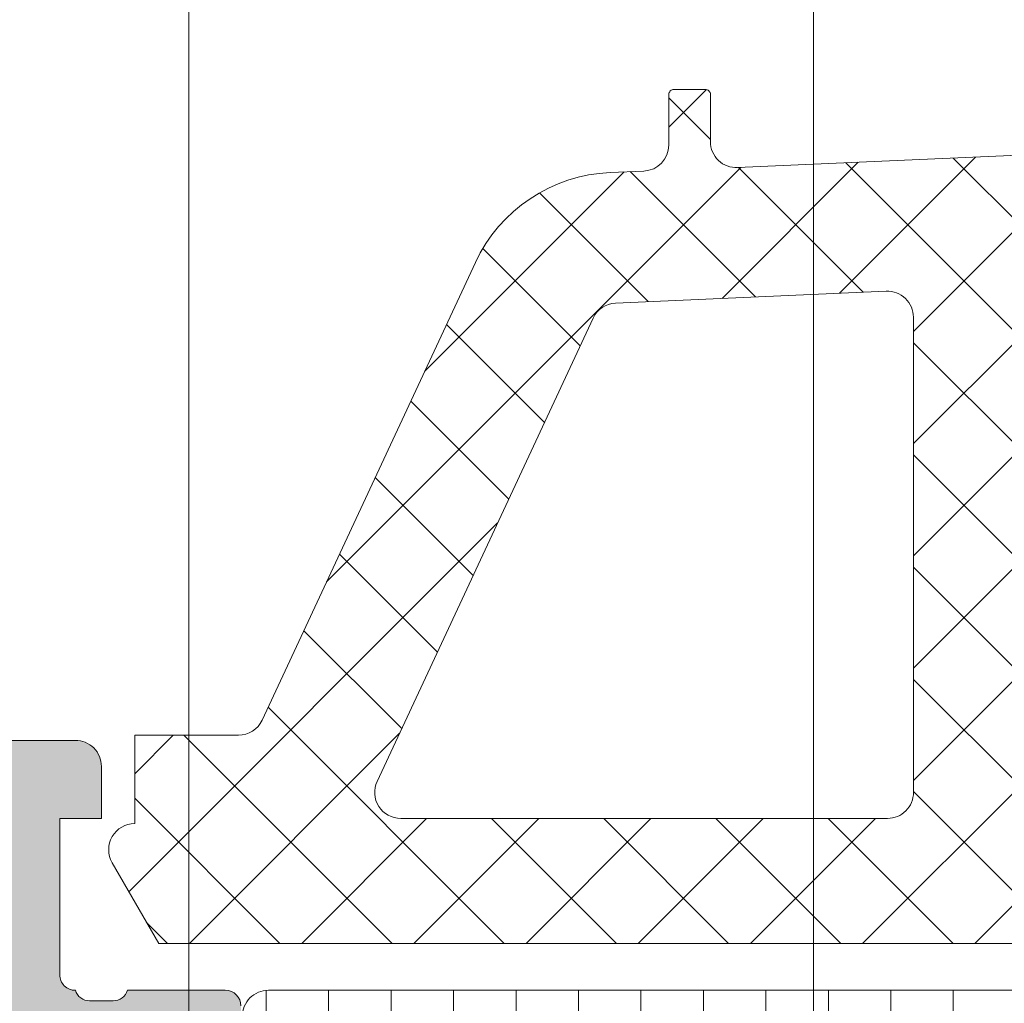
# Model space of a CAD drawing. Header units: millimetres. Extents: x 213386 to 506888, y 183055 to 450952.
# Tile 363 of 656: x 399548 to 399567, y 292006 to 292025. Entities that reach past the tile are written whole.
import ezdxf

# ---------------------------------------------------------------- set-up
doc = ezdxf.new("R2010")
doc.units = ezdxf.units.MM
doc.layers.add('FASÁDA DETAILNÍ', color=255, linetype='Continuous', lineweight=0)

msp = doc.modelspace()

# ---------------------------------------------------------------- hatches: boundary and pattern name
at = {"layer": 'FASÁDA DETAILNÍ'}
h = msp.add_hatch(dxfattribs=at)
h.set_pattern_fill('ANSI37', color=256, scale=0.48, angle=180, style=0)
h.set_pattern_definition([(225, (399579.4563192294, 292011.0230222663), (1.077630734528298, -1.077630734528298), []), (315, (399579.4563192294, 292011.0230222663), (1.077630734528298, 1.077630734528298), [])])
edge = h.paths.add_edge_path(flags=16)
edge.add_line((399582.8575962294, 292010.3587282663), (399582.7578522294, 292008.9658742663))
edge.add_arc((399583.356319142, 292008.9230167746), 0.5999995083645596, 175.9039194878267, 270.000008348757)
edge.add_arc((399583.3563193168, 292008.9230167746), 0.5999995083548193, 269.999991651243, 364.0960805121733)
edge.add_line((399583.9547862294, 292008.9658742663), (399583.8550422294, 292010.3587282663))
edge.add_arc((399583.3563192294, 292010.3230137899), 0.5000001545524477, 4.09606439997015, 175.9039356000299)
edge = h.paths.add_edge_path(flags=16)
edge.add_arc((399584.9563158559, 292013.5230218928), 0.4999996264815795, 179.9999571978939, 270.0000428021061)
edge.add_line((399584.9563162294, 292013.0230222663), (399588.5500012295, 292013.0230222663))
edge.add_arc((399588.5500012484, 292013.5230225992), 0.5000003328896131, 269.9999978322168, 383.2180266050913)
edge.add_line((399589.0095072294, 292013.7201382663), (399586.2936292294, 292020.0512402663))
edge.add_arc((399585.8341238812, 292019.8541243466), 0.4999998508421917, 23.21808179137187, 92.50011063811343)
edge.add_line((399585.8123132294, 292020.3536482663), (399584.9345062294, 292020.3153222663))
edge.add_arc((399584.9563157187, 292019.8157986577), 0.4999994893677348, 92.49997911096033, 180.0000448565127)
edge.add_line((399584.4563162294, 292019.8157982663), (399584.4563162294, 292013.5230222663))
edge = h.paths.add_edge_path(flags=16)
edge.add_line((399559.4023972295, 292018.9311842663), (399555.2537272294, 292010.0343312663))
edge.add_arc((399555.7068809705, 292009.8230221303), 0.4999998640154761, 154.9999920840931, 270.0000296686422)
edge.add_line((399555.7068812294, 292009.3230222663), (399565.0563162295, 292009.3230222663))
edge.add_arc((399565.056316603, 292009.8230218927), 0.4999996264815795, 269.9999571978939, 360.0000428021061)
edge.add_line((399565.5563162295, 292009.8230222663), (399565.5563162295, 292018.9469452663))
edge.add_arc((399565.0563161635, 292018.9469451), 0.5000000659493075, 1.905649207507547e-05, 92.50002724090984)
edge.add_line((399565.0345062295, 292019.4464692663), (399559.8337422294, 292019.2193992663))
edge.add_arc((399559.8555519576, 292018.7198738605), 0.5000012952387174, 92.499997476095, 154.9999080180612)
edge = h.paths.add_edge_path(flags=16)
edge.add_arc((399568.2563158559, 292009.8230218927), 0.4999996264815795, 179.9999571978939, 270.0000428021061)
edge.add_line((399568.2563162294, 292009.3230222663), (399575.4563162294, 292009.3230222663))
edge.add_arc((399575.4563166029, 292009.8230218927), 0.4999996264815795, 269.9999571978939, 360.0000428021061)
edge.add_line((399575.9563162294, 292009.8230222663), (399575.9563162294, 292011.0230222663))
edge.add_arc((399577.9563147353, 292011.0230237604), 1.99999850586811, 89.99995719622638, 180.0000428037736, ccw=False)
edge.add_line((399577.9563162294, 292013.0230222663), (399581.7563162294, 292013.0230222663))
edge.add_arc((399581.7563166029, 292013.5230218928), 0.4999996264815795, 269.9999571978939, 360.0000428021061)
edge.add_line((399582.2563162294, 292013.5230222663), (399582.2563162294, 292019.6760832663))
edge.add_arc((399581.7563161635, 292019.6760831), 0.5000000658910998, 1.905649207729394e-05, 92.50002724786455)
edge.add_line((399581.7345062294, 292020.1756072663), (399576.2345062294, 292019.9354722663))
edge.add_arc((399576.2563157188, 292019.4359486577), 0.4999994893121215, 92.49997911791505, 180.0000448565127)
edge.add_line((399575.7563162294, 292019.4359482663), (399575.7563162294, 292014.1230222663))
edge.add_arc((399574.6563162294, 292014.1230222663), 1.099999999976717, -180, 0, ccw=False)
edge.add_line((399573.5563162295, 292014.1230222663), (399573.5563162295, 292019.2962332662))
edge.add_arc((399573.0563161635, 292019.2962331), 0.5000000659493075, 1.904982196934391e-05, 92.5000272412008)
edge.add_line((399573.0345062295, 292019.7957572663), (399568.2345062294, 292019.5861842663))
edge.add_arc((399568.2563157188, 292019.0866606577), 0.4999994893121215, 92.49997911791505, 180.0000448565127)
edge.add_line((399567.7563162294, 292019.0866602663), (399567.7563162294, 292009.8230222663))
edge = h.paths.add_edge_path()
edge.add_line((399553.0432632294, 292011.2094792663), (399557.1411122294, 292019.9973452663))
edge.add_ellipse((399559.8600375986, 292018.7294877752), major_axis=(-3.000002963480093, 0), ratio=1, start_angle=272.5000588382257, end_angle=334.9999693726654, ccw=False)
edge.add_line((399559.7291762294, 292021.7266352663), (399560.3781262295, 292021.7549692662))
edge.add_ellipse((399560.3563167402, 292022.2544928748), major_axis=(-0.4999994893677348, 0), ratio=1, start_angle=92.49997911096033, end_angle=180.0000448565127)
edge.add_line((399560.8563162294, 292022.2544932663), (399560.8563162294, 292023.2230222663))
edge.add_ellipse((399560.9563161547, 292023.223022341), major_axis=(-0.09999992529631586, 0), ratio=1, start_angle=-90.00004278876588, end_angle=4.278876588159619e-05, ccw=False)
edge.add_line((399560.9563162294, 292023.3230222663), (399561.5563162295, 292023.3230222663))
edge.add_ellipse((399561.5563163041, 292023.223022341), major_axis=(-0.09999992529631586, 0), ratio=1, start_angle=179.9999572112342, end_angle=270.0000427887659, ccw=False)
edge.add_line((399561.6563162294, 292023.2230222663), (399561.6563162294, 292022.3199842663))
edge.add_ellipse((399562.1563162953, 292022.3199844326), major_axis=(-0.5000000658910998, 0), ratio=1, start_angle=1.905649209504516e-05, end_angle=92.50002724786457)
edge.add_line((399562.1781262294, 292021.8204602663), (399571.0784202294, 292022.2142982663))
edge.add_ellipse((399571.0563161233, 292022.7138095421), major_axis=(-0.5000001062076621, 0), ratio=1, start_angle=92.53376922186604, end_angle=180.0000829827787)
edge.add_line((399571.5563162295, 292022.7138102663), (399571.5563162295, 292023.3230222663))
edge.add_ellipse((399571.6563161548, 292023.3230223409), major_axis=(-0.09999992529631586, 0), ratio=1, start_angle=-90.00004278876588, end_angle=4.278876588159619e-05, ccw=False)
edge.add_line((399571.6563162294, 292023.4230222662), (399572.2563162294, 292023.4230222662))
edge.add_ellipse((399572.2563163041, 292023.3230223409), major_axis=(-0.09999992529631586, 0), ratio=1, start_angle=179.9999572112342, end_angle=270.0000427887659, ccw=False)
edge.add_line((399572.3563162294, 292023.3230222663), (399572.3563162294, 292022.7934602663))
edge.add_ellipse((399572.8563167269, 292022.7934599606), major_axis=(-0.5000004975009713, 0), ratio=1, start_angle=-3.503803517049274e-05, end_angle=92.53369799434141)
edge.add_line((399572.8784202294, 292022.2939482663), (399584.4186452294, 292022.8046042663))
edge.add_ellipse((399584.396835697, 292023.304128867), major_axis=(-0.5000004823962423, 0), ratio=1, start_angle=92.49997908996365, end_angle=183.2170573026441)
edge.add_line((399584.8960482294, 292023.3321882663), (399584.6074852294, 292028.4659312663))
edge.add_ellipse((399584.1970672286, 292028.3503758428), major_axis=(-0.4263754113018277, 0), ratio=1, start_angle=195.7248544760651, end_angle=339.2410276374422)
edge.add_line((399583.7983722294, 292028.5014992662), (399583.7996122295, 292028.2688962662))
edge.add_line((399583.7996122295, 292028.2688962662), (399584.0977502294, 292026.3863172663))
edge.add_line((399584.0977502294, 292026.3863172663), (399583.6973242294, 292023.5370322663))
edge.add_ellipse((399583.4002436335, 292023.5787828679), major_axis=(-0.299999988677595, 0), ratio=1, start_angle=55.402253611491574, end_angle=172.0002559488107, ccw=False)
edge.add_ellipse((399584.9333570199, 292025.8013539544), major_axis=(-3.000047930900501, 0), ratio=1, start_angle=-18.008424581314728, end_angle=55.402358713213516, ccw=False)
edge.add_line((399582.0802782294, 292026.7288392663), (399582.7138542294, 292028.9837302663))
edge.add_ellipse((399583.4890667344, 292028.8228007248), major_axis=(-0.791740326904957, 0), ratio=1, start_angle=276.79834625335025, end_angle=348.2723102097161, ccw=False)
edge.add_line((399583.3953442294, 292029.6089742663), (399584.4535542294, 292029.6101952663))
edge.add_ellipse((399584.3244299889, 292028.4311090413), major_axis=(-1.186135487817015, 0), ratio=1, start_angle=198.6555764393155, end_angle=263.75032184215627, ccw=False)
edge.add_line((399585.4482442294, 292028.8105282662), (399586.5425772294, 292025.5691882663))
edge.add_line((399586.5425772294, 292025.5691882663), (399589.4323552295, 292017.5193932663))
edge.add_line((399589.4323552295, 292017.5193932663), (399593.7651642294, 292007.6215162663))
edge.add_ellipse((399593.3061552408, 292007.4232461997), major_axis=(-0.5000002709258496, 0), ratio=1, start_angle=90.06657637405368, end_angle=203.3620494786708, ccw=False)
edge.add_line((399593.3067362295, 292006.9232462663), (399592.7600352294, 292006.9226112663))
edge.add_ellipse((399592.7594549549, 292007.4226113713), major_axis=(-0.5000004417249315, 0), ratio=1, start_angle=23.9208245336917, end_angle=90.06649451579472, ccw=False)
edge.add_line((399592.3024012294, 292007.2198742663), (399590.9006452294, 292010.4238772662))
edge.add_ellipse((399589.9845041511, 292010.0230229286), major_axis=(-0.9999993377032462, 0), ratio=1, start_angle=203.6316147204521, end_angle=270.000052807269)
edge.add_line((399589.9845032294, 292011.0230222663), (399584.7565612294, 292011.0230222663))
edge.add_line((399584.7565612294, 292011.0230222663), (399584.7565522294, 292009.2235432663))
edge.add_line((399584.7565522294, 292009.2235432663), (399585.2713532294, 292009.0856012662))
edge.add_ellipse((399585.1565879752, 292008.8084472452), major_axis=(-0.2999756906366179, 0), ratio=1, start_angle=157.4964333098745, end_angle=247.5062997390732, ccw=False)
edge.add_line((399585.4337222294, 292008.6936342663), (399584.5845552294, 292007.4235072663))
edge.add_ellipse((399583.7186910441, 292007.923228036), major_axis=(-0.9997207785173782, 0), ratio=1, start_angle=89.99238815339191, end_angle=150.0092393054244, ccw=False)
edge.add_line((399583.7185582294, 292006.9235072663), (399582.9941972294, 292006.9235382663))
edge.add_ellipse((399582.9944052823, 292007.9232760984), major_axis=(-0.9997378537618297, 0), ratio=1, start_angle=29.991324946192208, end_angle=89.98807632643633, ccw=False)
edge.add_line((399582.1285312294, 292007.4235382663), (399581.2793642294, 292008.6936342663))
edge.add_ellipse((399581.5565117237, 292008.8084461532), major_axis=(-0.2999875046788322, 0), ratio=1, start_angle=-67.50139619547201, end_angle=22.50240615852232, ccw=False)
edge.add_line((399581.4417182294, 292009.0856012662), (399581.9565342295, 292009.2235732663))
edge.add_line((399581.9565342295, 292009.2235732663), (399581.9565422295, 292011.0230222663))
edge.add_line((399581.9565422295, 292011.0230222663), (399578.7563152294, 292011.0230222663))
edge.add_ellipse((399578.7563150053, 292010.7230224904), major_axis=(-0.29999977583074, 0), ratio=1, start_angle=-90.00004279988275, end_angle=4.281099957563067e-05)
edge.add_line((399578.4563152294, 292010.7230222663), (399578.4563152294, 292007.4230262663))
edge.add_ellipse((399577.9563156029, 292007.4230258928), major_axis=(-0.4999996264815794, 0), ratio=1, start_angle=89.99995719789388, end_angle=180.0000428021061, ccw=False)
edge.add_line((399577.9563152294, 292006.9230262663), (399551.0586932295, 292006.9230262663))
edge.add_line((399551.0586932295, 292006.9230262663), (399550.1635752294, 292008.4734182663))
edge.add_ellipse((399550.5965877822, 292008.7234183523), major_axis=(-0.4999999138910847, 0), ratio=1, start_angle=-89.99993665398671, end_angle=30.00001708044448, ccw=False)
edge.add_line((399550.5965872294, 292009.2234182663), (399550.5965872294, 292010.9207892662))
edge.add_line((399550.5965872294, 292010.9207892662), (399552.5901092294, 292010.9207892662))
edge.add_ellipse((399552.590109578, 292011.4207895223), major_axis=(-0.5000002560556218, 0), ratio=1, start_angle=89.99996005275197, end_angle=154.9998714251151)
h = msp.add_hatch(dxfattribs=at)
h.set_pattern_fill('ANSI37', color=256, scale=0.48, angle=180, style=0)
h.set_pattern_definition([(225, (399579.4563192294, 292011.0230220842), (1.077630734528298, -1.077630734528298), []), (315, (399579.4563192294, 292011.0230220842), (1.077630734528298, 1.077630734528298), [])])
edge = h.paths.add_edge_path(flags=16)
edge.add_line((399582.8575962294, 292010.3587280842), (399582.7578522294, 292008.9658740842))
edge.add_arc((399583.356319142, 292008.9230165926), 0.5999995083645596, 175.9039194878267, 270.000008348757)
edge.add_arc((399583.3563193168, 292008.9230165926), 0.5999995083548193, 269.999991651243, 364.0960805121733)
edge.add_line((399583.9547862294, 292008.9658740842), (399583.8550422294, 292010.3587280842))
edge.add_arc((399583.3563192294, 292010.3230136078), 0.5000001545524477, 4.09606439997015, 175.9039356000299)
edge = h.paths.add_edge_path(flags=16)
edge.add_arc((399584.9563158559, 292013.5230217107), 0.4999996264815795, 179.9999571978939, 270.0000428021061)
edge.add_line((399584.9563162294, 292013.0230220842), (399588.5500012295, 292013.0230220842))
edge.add_arc((399588.5500012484, 292013.5230224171), 0.5000003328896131, 269.9999978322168, 383.2180266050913)
edge.add_line((399589.0095072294, 292013.7201380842), (399586.2936292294, 292020.0512400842))
edge.add_arc((399585.8341238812, 292019.8541241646), 0.4999998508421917, 23.21808179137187, 92.50011063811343)
edge.add_line((399585.8123132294, 292020.3536480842), (399584.9345062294, 292020.3153220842))
edge.add_arc((399584.9563157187, 292019.8157984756), 0.4999994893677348, 92.49997911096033, 180.0000448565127)
edge.add_line((399584.4563162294, 292019.8157980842), (399584.4563162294, 292013.5230220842))
edge = h.paths.add_edge_path(flags=16)
edge.add_line((399559.4023972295, 292018.9311840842), (399555.2537272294, 292010.0343310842))
edge.add_arc((399555.7068809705, 292009.8230219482), 0.4999998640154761, 154.9999920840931, 270.0000296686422)
edge.add_line((399555.7068812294, 292009.3230220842), (399565.0563162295, 292009.3230220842))
edge.add_arc((399565.056316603, 292009.8230217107), 0.4999996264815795, 269.9999571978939, 360.0000428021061)
edge.add_line((399565.5563162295, 292009.8230220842), (399565.5563162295, 292018.9469450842))
edge.add_arc((399565.0563161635, 292018.9469449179), 0.5000000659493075, 1.905649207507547e-05, 92.50002724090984)
edge.add_line((399565.0345062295, 292019.4464690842), (399559.8337422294, 292019.2193990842))
edge.add_arc((399559.8555519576, 292018.7198736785), 0.5000012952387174, 92.499997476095, 154.9999080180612)
edge = h.paths.add_edge_path(flags=16)
edge.add_arc((399568.2563158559, 292009.8230217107), 0.4999996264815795, 179.9999571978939, 270.0000428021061)
edge.add_line((399568.2563162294, 292009.3230220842), (399575.4563162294, 292009.3230220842))
edge.add_arc((399575.4563166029, 292009.8230217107), 0.4999996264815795, 269.9999571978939, 360.0000428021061)
edge.add_line((399575.9563162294, 292009.8230220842), (399575.9563162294, 292011.0230220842))
edge.add_arc((399577.9563147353, 292011.0230235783), 1.99999850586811, 89.99995719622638, 180.0000428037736, ccw=False)
edge.add_line((399577.9563162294, 292013.0230220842), (399581.7563162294, 292013.0230220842))
edge.add_arc((399581.7563166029, 292013.5230217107), 0.4999996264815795, 269.9999571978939, 360.0000428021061)
edge.add_line((399582.2563162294, 292013.5230220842), (399582.2563162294, 292019.6760830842))
edge.add_arc((399581.7563161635, 292019.6760829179), 0.5000000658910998, 1.905649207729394e-05, 92.50002724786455)
edge.add_line((399581.7345062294, 292020.1756070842), (399576.2345062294, 292019.9354720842))
edge.add_arc((399576.2563157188, 292019.4359484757), 0.4999994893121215, 92.49997911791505, 180.0000448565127)
edge.add_line((399575.7563162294, 292019.4359480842), (399575.7563162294, 292014.1230220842))
edge.add_arc((399574.6563162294, 292014.1230220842), 1.099999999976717, -180, 0, ccw=False)
edge.add_line((399573.5563162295, 292014.1230220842), (399573.5563162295, 292019.2962330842))
edge.add_arc((399573.0563161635, 292019.2962329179), 0.5000000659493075, 1.904982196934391e-05, 92.5000272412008)
edge.add_line((399573.0345062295, 292019.7957570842), (399568.2345062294, 292019.5861840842))
edge.add_arc((399568.2563157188, 292019.0866604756), 0.4999994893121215, 92.49997911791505, 180.0000448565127)
edge.add_line((399567.7563162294, 292019.0866600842), (399567.7563162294, 292009.8230220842))
edge = h.paths.add_edge_path()
edge.add_line((399553.0432632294, 292011.2094790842), (399557.1411122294, 292019.9973450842))
edge.add_ellipse((399559.8600375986, 292018.7294875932), major_axis=(-3.000002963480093, 0), ratio=1, start_angle=272.5000588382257, end_angle=334.9999693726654, ccw=False)
edge.add_line((399559.7291762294, 292021.7266350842), (399560.3781262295, 292021.7549690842))
edge.add_ellipse((399560.3563167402, 292022.2544926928), major_axis=(-0.4999994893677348, 0), ratio=1, start_angle=92.49997911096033, end_angle=180.0000448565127)
edge.add_line((399560.8563162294, 292022.2544930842), (399560.8563162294, 292023.2230220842))
edge.add_ellipse((399560.9563161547, 292023.2230221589), major_axis=(-0.09999992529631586, 0), ratio=1, start_angle=-90.00004278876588, end_angle=4.278876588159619e-05, ccw=False)
edge.add_line((399560.9563162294, 292023.3230220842), (399561.5563162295, 292023.3230220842))
edge.add_ellipse((399561.5563163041, 292023.2230221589), major_axis=(-0.09999992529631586, 0), ratio=1, start_angle=179.9999572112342, end_angle=270.0000427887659, ccw=False)
edge.add_line((399561.6563162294, 292023.2230220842), (399561.6563162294, 292022.3199840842))
edge.add_ellipse((399562.1563162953, 292022.3199842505), major_axis=(-0.5000000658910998, 0), ratio=1, start_angle=1.905649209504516e-05, end_angle=92.50002724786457)
edge.add_line((399562.1781262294, 292021.8204600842), (399571.0784202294, 292022.2142980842))
edge.add_ellipse((399571.0563161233, 292022.7138093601), major_axis=(-0.5000001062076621, 0), ratio=1, start_angle=92.53376922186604, end_angle=180.0000829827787)
edge.add_line((399571.5563162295, 292022.7138100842), (399571.5563162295, 292023.3230220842))
edge.add_ellipse((399571.6563161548, 292023.3230221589), major_axis=(-0.09999992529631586, 0), ratio=1, start_angle=-90.00004278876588, end_angle=4.278876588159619e-05, ccw=False)
edge.add_line((399571.6563162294, 292023.4230220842), (399572.2563162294, 292023.4230220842))
edge.add_ellipse((399572.2563163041, 292023.3230221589), major_axis=(-0.09999992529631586, 0), ratio=1, start_angle=179.9999572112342, end_angle=270.0000427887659, ccw=False)
edge.add_line((399572.3563162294, 292023.3230220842), (399572.3563162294, 292022.7934600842))
edge.add_ellipse((399572.8563167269, 292022.7934597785), major_axis=(-0.5000004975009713, 0), ratio=1, start_angle=-3.503803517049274e-05, end_angle=92.53369799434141)
edge.add_line((399572.8784202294, 292022.2939480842), (399584.4186452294, 292022.8046040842))
edge.add_ellipse((399584.396835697, 292023.3041286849), major_axis=(-0.5000004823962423, 0), ratio=1, start_angle=92.49997908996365, end_angle=183.2170573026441)
edge.add_line((399584.8960482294, 292023.3321880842), (399584.6074852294, 292028.4659310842))
edge.add_ellipse((399584.1970672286, 292028.3503756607), major_axis=(-0.4263754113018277, 0), ratio=1, start_angle=195.7248544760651, end_angle=339.2410276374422)
edge.add_line((399583.7983722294, 292028.5014990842), (399583.7996122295, 292028.2688960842))
edge.add_line((399583.7996122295, 292028.2688960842), (399584.0977502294, 292026.3863170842))
edge.add_line((399584.0977502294, 292026.3863170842), (399583.6973242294, 292023.5370320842))
edge.add_ellipse((399583.4002436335, 292023.5787826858), major_axis=(-0.299999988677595, 0), ratio=1, start_angle=55.402253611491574, end_angle=172.0002559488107, ccw=False)
edge.add_ellipse((399584.9333570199, 292025.8013537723), major_axis=(-3.000047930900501, 0), ratio=1, start_angle=-18.008424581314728, end_angle=55.402358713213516, ccw=False)
edge.add_line((399582.0802782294, 292026.7288390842), (399582.7138542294, 292028.9837300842))
edge.add_ellipse((399583.4890667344, 292028.8228005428), major_axis=(-0.791740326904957, 0), ratio=1, start_angle=276.79834625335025, end_angle=348.2723102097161, ccw=False)
edge.add_line((399583.3953442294, 292029.6089740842), (399584.4535542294, 292029.6101950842))
edge.add_ellipse((399584.3244299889, 292028.4311088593), major_axis=(-1.186135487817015, 0), ratio=1, start_angle=198.6555764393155, end_angle=263.75032184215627, ccw=False)
edge.add_line((399585.4482442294, 292028.8105280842), (399586.5425772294, 292025.5691880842))
edge.add_line((399586.5425772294, 292025.5691880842), (399589.4323552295, 292017.5193930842))
edge.add_line((399589.4323552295, 292017.5193930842), (399593.7651642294, 292007.6215160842))
edge.add_ellipse((399593.3061552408, 292007.4232460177), major_axis=(-0.5000002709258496, 0), ratio=1, start_angle=90.06657637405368, end_angle=203.3620494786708, ccw=False)
edge.add_line((399593.3067362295, 292006.9232460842), (399592.7600352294, 292006.9226110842))
edge.add_ellipse((399592.7594549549, 292007.4226111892), major_axis=(-0.5000004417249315, 0), ratio=1, start_angle=23.9208245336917, end_angle=90.06649451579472, ccw=False)
edge.add_line((399592.3024012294, 292007.2198740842), (399590.9006452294, 292010.4238770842))
edge.add_ellipse((399589.9845041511, 292010.0230227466), major_axis=(-0.9999993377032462, 0), ratio=1, start_angle=203.6316147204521, end_angle=270.000052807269)
edge.add_line((399589.9845032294, 292011.0230220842), (399584.7565612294, 292011.0230220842))
edge.add_line((399584.7565612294, 292011.0230220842), (399584.7565522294, 292009.2235430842))
edge.add_line((399584.7565522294, 292009.2235430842), (399585.2713532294, 292009.0856010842))
edge.add_ellipse((399585.1565879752, 292008.8084470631), major_axis=(-0.2999756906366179, 0), ratio=1, start_angle=157.4964333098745, end_angle=247.5062997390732, ccw=False)
edge.add_line((399585.4337222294, 292008.6936340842), (399584.5845552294, 292007.4235070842))
edge.add_ellipse((399583.7186910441, 292007.9232278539), major_axis=(-0.9997207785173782, 0), ratio=1, start_angle=89.99238815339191, end_angle=150.0092393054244, ccw=False)
edge.add_line((399583.7185582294, 292006.9235070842), (399582.9941972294, 292006.9235380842))
edge.add_ellipse((399582.9944052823, 292007.9232759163), major_axis=(-0.9997378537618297, 0), ratio=1, start_angle=29.991324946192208, end_angle=89.98807632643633, ccw=False)
edge.add_line((399582.1285312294, 292007.4235380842), (399581.2793642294, 292008.6936340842))
edge.add_ellipse((399581.5565117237, 292008.8084459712), major_axis=(-0.2999875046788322, 0), ratio=1, start_angle=-67.50139619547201, end_angle=22.50240615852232, ccw=False)
edge.add_line((399581.4417182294, 292009.0856010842), (399581.9565342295, 292009.2235730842))
edge.add_line((399581.9565342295, 292009.2235730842), (399581.9565422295, 292011.0230220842))
edge.add_line((399581.9565422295, 292011.0230220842), (399578.7563152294, 292011.0230220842))
edge.add_ellipse((399578.7563150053, 292010.7230223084), major_axis=(-0.29999977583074, 0), ratio=1, start_angle=-90.00004279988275, end_angle=4.281099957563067e-05)
edge.add_line((399578.4563152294, 292010.7230220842), (399578.4563152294, 292007.4230260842))
edge.add_ellipse((399577.9563156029, 292007.4230257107), major_axis=(-0.4999996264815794, 0), ratio=1, start_angle=89.99995719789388, end_angle=180.0000428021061, ccw=False)
edge.add_line((399577.9563152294, 292006.9230260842), (399551.0586932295, 292006.9230260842))
edge.add_line((399551.0586932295, 292006.9230260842), (399550.1635752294, 292008.4734180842))
edge.add_ellipse((399550.5965877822, 292008.7234181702), major_axis=(-0.4999999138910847, 0), ratio=1, start_angle=-89.99993665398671, end_angle=30.00001708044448, ccw=False)
edge.add_line((399550.5965872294, 292009.2234180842), (399550.5965872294, 292010.9207890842))
edge.add_line((399550.5965872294, 292010.9207890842), (399552.5901092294, 292010.9207890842))
edge.add_ellipse((399552.590109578, 292011.4207893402), major_axis=(-0.5000002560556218, 0), ratio=1, start_angle=89.99996005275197, end_angle=154.9998714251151)
h = msp.add_hatch(color=256, dxfattribs=at)
edge = h.paths.add_edge_path()
edge.add_arc((399549.576326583, 291987.7231529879), 0.1199999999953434, 180, 270)
edge.add_line((399549.576326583, 291987.6031529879), (399552.336324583, 291987.6031529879))
edge.add_arc((399552.3363245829, 291987.3031529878), 0.3000000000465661, 1.1116810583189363e-08, 89.99999998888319, ccw=False)
edge.add_line((399552.636324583, 291987.3031529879), (399552.636324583, 291986.3231786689))
edge.add_arc((399552.3363245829, 291986.3231786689), 0.3000000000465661, -89.99999998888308, 0, ccw=False)
edge.add_line((399552.336324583, 291986.0231786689), (399550.456313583, 291986.0231786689))
edge.add_arc((399550.1887702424, 291985.9443115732), 0.2789255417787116, 16.42459455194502, 91.16287006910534)
edge.add_line((399550.183109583, 291986.2231796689), (399549.729515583, 291986.2231796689))
edge.add_arc((399549.723847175, 291985.9443422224), 0.2788950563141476, 88.835410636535, 163.5801235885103)
edge.add_line((399549.456326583, 291986.0231786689), (399549.456326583, 291985.2230039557))
edge.add_arc((399548.456326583, 291985.2230039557), 1, -90, 0, ccw=False)
edge.add_line((399548.456326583, 291984.2230039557), (399544.9563192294, 291984.2230039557))
edge.add_arc((399544.9563390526, 291985.2230237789), 1.000019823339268, 180.0011357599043, 269.9988642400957, ccw=False)
edge.add_line((399543.9563192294, 291985.2230039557), (399543.9563192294, 291985.7230039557))
edge.add_line((399543.9563192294, 291985.7230039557), (399546.4563192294, 291985.7230039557))
edge.add_arc((399546.4562738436, 291986.7230493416), 1.000045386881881, 270.00260029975, 359.99739970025)
edge.add_line((399547.4563192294, 291986.7230039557), (399547.4563192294, 291988.0230222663))
edge.add_arc((399546.4562667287, 291988.0229697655), 1.000052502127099, 0.003007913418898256, 89.9969920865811)
edge.add_line((399546.4563192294, 291989.0230222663), (399539.4563192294, 291989.0230222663))
edge.add_arc((399538.9563192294, 291988.4979005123), 0.7250881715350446, 46.40381611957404, 133.596183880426)
edge.add_line((399538.4563192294, 291989.0230222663), (399532.4222310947, 291989.0230222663))
edge.add_arc((399532.4222835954, 291988.0229697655), 1.000052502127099, 90.0030079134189, 179.9969920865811)
edge.add_line((399531.4222310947, 291988.0230222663), (399531.4222310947, 291986.7230039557))
edge.add_arc((399532.4222764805, 291986.7230493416), 1.000045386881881, 180.00260029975, 269.9973997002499)
edge.add_line((399532.4222310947, 291985.7230039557), (399533.9563192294, 291985.7230039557))
edge.add_line((399533.9563192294, 291985.7230039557), (399533.9563192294, 291985.1229978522))
edge.add_line((399533.9563192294, 291985.1229978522), (399532.8563131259, 291984.0230222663))
edge.add_line((399532.8563131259, 291984.0230222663), (399529.4563192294, 291984.0230222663))
edge.add_line((399529.4563192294, 291984.0230222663), (399529.4563192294, 292011.0229230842))
edge.add_line((399529.4563192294, 292011.0229230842), (399532.8563131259, 292011.0229230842))
edge.add_line((399532.8563131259, 292011.0229230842), (399533.9563192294, 292009.9229474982))
edge.add_line((399533.9563192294, 292009.9229474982), (399533.9563192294, 292009.3229413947))
edge.add_line((399533.9563192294, 292009.3229413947), (399532.4222310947, 292009.3229413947))
edge.add_arc((399532.4222764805, 292008.3228960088), 1.000045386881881, 90.00260029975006, 179.9973997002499)
edge.add_line((399531.4222310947, 292008.3229413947), (399531.4222310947, 292007.0229230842))
edge.add_arc((399532.4222835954, 292007.0229755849), 1.000052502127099, 180.0030079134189, 269.9969920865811)
edge.add_line((399532.4222310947, 292006.0229230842), (399538.4563192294, 292006.0229230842))
edge.add_arc((399538.9563192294, 292006.5480448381), 0.7250881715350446, 226.403816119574, 313.596183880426)
edge.add_line((399539.4563192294, 292006.0229230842), (399546.4563192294, 292006.0229230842))
edge.add_arc((399546.4562667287, 292007.0229755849), 1.000052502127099, 270.0030079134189, 359.9969920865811)
edge.add_line((399547.4563192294, 292007.0229230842), (399547.4563192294, 292008.3229413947))
edge.add_arc((399546.4562738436, 292008.3228960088), 1.000045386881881, 0.002600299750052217, 89.99739970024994)
edge.add_line((399546.4563192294, 292009.3229413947), (399543.9563192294, 292009.3229413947))
edge.add_line((399543.9563192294, 292009.3229413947), (399543.9563192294, 292009.8229413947))
edge.add_arc((399544.9563390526, 292009.8229215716), 1.000019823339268, 90.00113575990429, 179.9988642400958, ccw=False)
edge.add_line((399544.9563192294, 292010.8229413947), (399549.4563192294, 292010.8229413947))
edge.add_arc((399549.4563295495, 292010.3229517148), 0.4999896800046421, -0.001182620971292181, 90.00118262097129, ccw=False)
edge.add_line((399549.9563192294, 292010.3229413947), (399549.9563192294, 292009.3229413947))
edge.add_line((399549.9563192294, 292009.3229413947), (399549.1563161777, 292009.3229413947))
edge.add_line((399549.1563161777, 292009.3229413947), (399549.1563161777, 292006.3229261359))
edge.add_arc((399549.4563238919, 292006.3229234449), 0.3000077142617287, 179.9994860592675, 270.0005139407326)
edge.add_arc((399549.723847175, 292006.1017521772), 0.278895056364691, 196.41987642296, 271.164589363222)
edge.add_line((399549.729515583, 292005.8229147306), (399550.183109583, 292005.8229147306))
edge.add_arc((399550.1887702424, 292006.1017828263), 0.2789255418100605, 268.8371299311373, 343.5754054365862)
edge.add_line((399550.456313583, 292006.0229157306), (399552.336324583, 292006.0229157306))
edge.add_arc((399552.3363245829, 292005.7229157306), 0.3000000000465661, 0, 89.99999998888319, ccw=False)
edge.add_line((399552.636324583, 292005.7229157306), (399552.636324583, 292004.7429414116))
edge.add_arc((399552.3363245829, 292004.7429414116), 0.3000000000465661, -89.99999998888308, 0, ccw=False)
edge.add_line((399552.336324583, 292004.4429414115), (399549.576326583, 292004.4429414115))
edge.add_arc((399549.576326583, 292004.3229414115), 0.1199999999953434, 90, 180)
edge.add_line((399549.456326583, 292004.3229414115), (399549.456326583, 292000.0229157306))
edge.add_arc((399549.956326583, 292000.0229157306), 0.5, 180, 270)
edge.add_line((399549.956326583, 291999.5229157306), (399550.656326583, 291999.5229157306))
edge.add_line((399550.656326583, 291999.5229157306), (399553.049146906, 292000.9044111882))
edge.add_arc((399553.1182067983, 292000.784795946), 0.1381197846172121, -7.702437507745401, 120.0000000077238, ccw=False)
edge.add_arc((399548.2768555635, 292001.2324143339), 5.00000000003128, 288.70940074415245, 354.65077199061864, ccw=False)
edge.add_arc((399550.0410817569, 291996.0230471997), 0.4999999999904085, 108.7094007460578, 251.2905992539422)
edge.add_arc((399548.2768555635, 291990.8136800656), 4.999999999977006, 5.34922800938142, 71.2905992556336, ccw=False)
edge.add_arc((399553.1182067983, 291991.2612984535), 0.1381197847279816, -119.99999997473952, 7.702437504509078, ccw=False)
edge.add_line((399553.049146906, 291991.1416832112), (399550.656326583, 291992.5231786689))
edge.add_line((399550.656326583, 291992.5231786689), (399549.956326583, 291992.5231786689))
edge.add_arc((399549.956326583, 291992.0231786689), 0.5, 90, 180)
edge.add_line((399549.456326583, 291992.0231786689), (399549.456326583, 291987.7231529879))
edge = h.paths.add_edge_path(flags=16)
edge.add_arc((399531.556325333, 292003.0229307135), 0.5, 90, 180)
edge.add_line((399531.056325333, 292003.0229307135), (399531.056325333, 291991.0230222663))
edge.add_arc((399531.556325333, 291991.0230222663), 0.5, 180, 270)
edge.add_line((399531.556325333, 291990.5230222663), (399547.2563070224, 291990.5230222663))
edge.add_arc((399547.2563070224, 291991.0230222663), 0.5, 270, 360)
edge.add_line((399547.7563070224, 291991.0230222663), (399547.7563070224, 292003.0229307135))
edge.add_arc((399547.2563070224, 292003.0229307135), 0.5, 0, 90)
edge.add_line((399547.2563070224, 292003.5229307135), (399545.7563070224, 292003.5229307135))
edge.add_line((399545.7563070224, 292003.5229307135), (399545.7563070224, 292004.0229307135))
edge.add_arc((399545.2563070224, 292004.0229307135), 0.5, 0, 90)
edge.add_line((399545.2563070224, 292004.5229307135), (399533.556325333, 292004.5229307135))
edge.add_arc((399533.556325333, 292004.0229307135), 0.5, 90, 180)
edge.add_line((399533.056325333, 292004.0229307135), (399533.056325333, 292003.5229307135))
edge.add_line((399533.056325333, 292003.5229307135), (399531.556325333, 292003.5229307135))
h = msp.add_hatch(dxfattribs=at)
h.set_pattern_fill('LINIE', color=256, scale=1.2, angle=90, style=0)
h.set_pattern_definition([(90, (397979.9212210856, 280085.8984778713), (-1.2, 7.347638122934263e-17), [])])
edge = h.paths.add_edge_path()
edge.add_arc((399589.0462359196, 292004.7138325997), 0.2999999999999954, -179.99792470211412, -89.99792470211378, ccw=False)
edge.add_line((399588.7462359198, 292004.7138217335), (399588.7462072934, 292005.5241530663))
edge.add_arc((399588.2462099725, 292005.5241376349), 0.4999973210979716, 0.001768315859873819, 90.0023822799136)
edge.add_line((399588.2461891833, 292006.0241349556), (399587.4051169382, 292006.0254555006))
edge.add_arc((399587.4051169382, 292006.2254555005), 0.1999999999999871, -179.99999999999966, -89.99999999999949, ccw=False)
edge.add_line((399587.2051169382, 292006.2254555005), (399587.2051169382, 292010.3254555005))
edge.add_arc((399586.7051169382, 292010.3254555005), 0.5000000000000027, -5.216109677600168e-13, 89.99999999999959)
edge.add_line((399586.7051169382, 292010.8254555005), (399585.8743677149, 292010.8254555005))
edge.add_arc((399585.8743677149, 292009.8254555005), 0.9999999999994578, 90.00000000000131, 164.9999999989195)
edge.add_line((399584.9084418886, 292010.0842745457), (399584.7051169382, 292009.3254555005))
edge.add_line((399584.7051169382, 292009.3254555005), (399585.7051169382, 292009.3254555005))
edge.add_line((399585.7051169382, 292009.3254555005), (399585.7051169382, 292007.0254555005))
edge.add_arc((399584.700990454, 292007.0271647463), 1.004127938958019, -89.76591227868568, -0.09753001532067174, ccw=False)
edge.add_line((399584.7050929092, 292006.0230451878), (399581.705214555, 292006.0230451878))
edge.add_arc((399581.7092429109, 292007.0271645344), 1.004127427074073, 180.0975179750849, 269.77014032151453, ccw=False)
edge.add_line((399580.7051169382, 292007.0254555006), (399580.7051169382, 292009.3254555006))
edge.add_line((399580.7051169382, 292009.3254555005), (399581.7051169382, 292009.3254555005))
edge.add_line((399581.7051169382, 292009.3254555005), (399581.5017919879, 292010.0842745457))
edge.add_arc((399580.5358661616, 292009.8254555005), 1.000000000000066, 15.00000000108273, 89.99999999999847)
edge.add_line((399580.5358661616, 292010.8254555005), (399579.7051169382, 292010.8254555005))
edge.add_arc((399579.7051169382, 292010.3254555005), 0.4999999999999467, 89.99999999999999, 180)
edge.add_line((399579.2051169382, 292010.3254555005), (399579.2051169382, 292006.2254555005))
edge.add_arc((399579.0009438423, 292006.2271840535), 0.2041804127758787, -88.8441310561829, -0.4850610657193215, ccw=False)
edge.add_line((399579.0050626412, 292006.0230451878), (399553.1636958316, 292006.0230222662))
edge.add_arc((399553.163711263, 292005.5230249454), 0.4999973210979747, 90.00176831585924, 180.002382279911)
edge.add_line((399552.6637139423, 292005.5230041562), (399552.6637425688, 292004.7126728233))
edge.add_arc((399552.363742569, 292004.7126619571), 0.299999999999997, -89.9979247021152, 0.0020752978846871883, ccw=False)
edge.add_line((399552.3637534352, 292004.4126619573), (399549.9637550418, 292004.4129069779))
edge.add_arc((399549.9637705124, 292003.9129110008), 0.499995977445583, 90.00177281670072, 180.0023777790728)
edge.add_line((399549.4637745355, 292003.9128902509), (399549.4639011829, 292000.4363487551))
edge.add_arc((399550.4537141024, 292000.5786952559), 0.99999607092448, 188.1836833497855, 302.7290913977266)
edge.add_line((399550.9943794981, 291999.7374621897), (399553.2779885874, 292001.0560146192))
edge.add_arc((399553.5280042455, 292000.623010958), 0.5000000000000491, 90.00213520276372, 120.00207189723, ccw=False)
edge.add_line((399553.5279856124, 292001.1230109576), (399587.882254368, 292001.1240972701))
edge.add_arc((399587.8822719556, 292000.6240972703), 0.5000000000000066, 60.00207869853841, 90.00201539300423, ccw=False)
edge.add_line((399588.1322562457, 292001.057119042), (399590.4159608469, 291999.7387320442))
edge.add_arc((399590.9565653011, 292000.5800042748), 0.9999960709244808, 237.2750591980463, 351.8204672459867)
edge.add_line((399591.9463885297, 292000.4377294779), (399591.9462618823, 292003.9142709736))
edge.add_arc((399591.446265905, 292003.9142555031), 0.4999959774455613, 0.001772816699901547, 90.00237777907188)
edge.add_line((399591.4462451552, 292004.4142514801), (399589.0462467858, 292004.4138325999))
edge = h.paths.add_edge_path(flags=16)
edge.add_line((399564.8551231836, 292004.2235569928), (399564.8551231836, 292002.9235628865))
edge.add_arc((399564.3551268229, 292002.9235592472), 0.4999963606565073, -90.00041704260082, 0.00041704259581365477, ccw=False)
edge.add_line((399564.3551231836, 292002.4235628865), (399555.5051292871, 292002.4235628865))
edge.add_arc((399555.5051256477, 292002.9235592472), 0.4999963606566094, -180.000417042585, -89.99958295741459, ccw=False)
edge.add_line((399555.0051292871, 292002.9235628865), (399555.0051292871, 292004.2235569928))
edge.add_arc((399555.5051292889, 292004.2235735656), 0.5000000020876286, 90.00000020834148, 180.0018991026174, ccw=False)
edge.add_line((399555.5051292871, 292004.7235735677), (399564.3551231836, 292004.7235735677))
edge.add_arc((399564.3551231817, 292004.2235735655), 0.5000000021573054, -0.0018990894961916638, 89.99999978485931, ccw=False)
edge = h.paths.add_edge_path(flags=16)
edge.add_arc((399575.0551292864, 292004.2235735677), 0.4999999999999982, -2.2737367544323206e-13, 90.000000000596, ccw=False)
edge.add_line((399575.5551292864, 292004.2235735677), (399575.5551292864, 292002.9235628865))
edge.add_arc((399575.0551292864, 292002.9235628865), 0.4999999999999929, -90.00000000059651, -2.8421709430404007e-13, ccw=False)
edge.add_line((399575.0551292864, 292002.4235628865), (399566.3551231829, 292002.4235628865))
edge.add_arc((399566.3551231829, 292002.9235628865), 0.5000000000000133, 180.0000000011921, 269.99999999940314, ccw=False)
edge.add_line((399565.8551231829, 292002.9235628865), (399565.8551231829, 292004.2235735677))
edge.add_arc((399566.3551231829, 292004.2235735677), 0.5000000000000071, 90.0000000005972, 180.0000000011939, ccw=False)
edge.add_line((399566.3551231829, 292004.7235735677), (399575.0551292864, 292004.7235735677))
edge = h.paths.add_edge_path(flags=16)
edge.add_arc((399577.055125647, 292002.9235592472), 0.4999963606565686, -180.00041704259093, -89.99958295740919, ccw=False)
edge.add_line((399576.5551292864, 292002.9235628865), (399576.5551292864, 292004.2235569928))
edge.add_arc((399577.0551292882, 292004.2235735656), 0.5000000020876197, 90.00000020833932, 180.0018991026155, ccw=False)
edge.add_line((399577.0551292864, 292004.7235735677), (399585.9051384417, 292004.7235735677))
edge.add_arc((399585.9051384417, 292004.2235888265), 0.4999847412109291, -6.252776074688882e-13, 90.00000000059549, ccw=False)
edge.add_line((399586.4051231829, 292004.2235888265), (399586.4051231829, 292002.9235781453))
edge.add_arc((399585.9051079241, 292002.9235781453), 0.5000152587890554, -90.00000000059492, 1.0800249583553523e-12, ccw=False)
edge.add_line((399585.9051079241, 292002.4235628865), (399577.0551292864, 292002.4235628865))

# ---------------------------------------------------------------- linework, layer by layer
for p, q in [((399551.6382310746, 284297.1544280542), (399551.6382310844, 296850.3801179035)), ((399563.6382310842, 296850.3801179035), (399563.6382310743, 284297.1544280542)), ((399551.6382310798, 291577.6545368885), (399551.638230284, 292046.1975217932)), ((399551.6382310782, 288952.6545279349), (399551.6382310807, 292046.1975217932)), ((399563.6382302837, 292046.1975217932), (399563.6382310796, 291577.6545368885)), ((399563.6382310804, 292046.1975217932), (399563.638231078, 288952.6545279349)), ((399579.0050626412, 292006.0230451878), (399553.1636958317, 292006.0230222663))]:
    msp.add_line(p, q, dxfattribs=at)
at = {"layer": 'FASÁDA DETAILNÍ', "extrusion": (0, 0, -1)}
for points in [[(-399577.9563152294, 292006.9230262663), (-399551.0586932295, 292006.9230262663), (-399550.1635752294, 292008.4734182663), (-399550.1635752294, 292008.4734182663, 0.57735), (-399550.5965872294, 292009.2234182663), (-399550.5965872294, 292010.9207892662), (-399552.5901092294, 292010.9207892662), (-399552.5901092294, 292010.9207892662, -0.291473), (-399553.0432632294, 292011.2094792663), (-399553.0432632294, 292011.2094792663), (-399557.1411122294, 292019.9973452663), (-399557.1411122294, 292019.9973452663, 0.279675), (-399559.7291762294, 292021.7266352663), (-399560.3781262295, 292021.7549692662), (-399560.3781262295, 292021.7549692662, -0.401491), (-399560.8563162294, 292022.2544932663), (-399560.8563162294, 292023.2230222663), (-399560.8563162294, 292023.2230222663, 0.414214), (-399560.9563162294, 292023.3230222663), (-399561.5563162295, 292023.3230222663), (-399561.5563162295, 292023.3230222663, 0.414214), (-399561.6563162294, 292023.2230222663), (-399561.6563162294, 292022.3199842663), (-399561.6563162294, 292022.3199842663, -0.427052), (-399562.1781262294, 292021.8204602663), (-399571.0784202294, 292022.2142982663)], [(-399577.9563152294, 292006.9230260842), (-399551.0586932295, 292006.9230260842), (-399550.1635752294, 292008.4734180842), (-399550.1635752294, 292008.4734180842, 0.57735), (-399550.5965872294, 292009.2234180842), (-399550.5965872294, 292010.9207890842), (-399552.5901092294, 292010.9207890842), (-399552.5901092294, 292010.9207890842, -0.291473), (-399553.0432632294, 292011.2094790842), (-399553.0432632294, 292011.2094790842), (-399557.1411122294, 292019.9973450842), (-399557.1411122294, 292019.9973450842, 0.279675), (-399559.7291762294, 292021.7266350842), (-399560.3781262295, 292021.7549690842), (-399560.3781262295, 292021.7549690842, -0.401491), (-399560.8563162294, 292022.2544930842), (-399560.8563162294, 292023.2230220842), (-399560.8563162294, 292023.2230220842, 0.414214), (-399560.9563162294, 292023.3230220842), (-399561.5563162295, 292023.3230220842), (-399561.5563162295, 292023.3230220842, 0.414214), (-399561.6563162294, 292023.2230220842), (-399561.6563162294, 292022.3199840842), (-399561.6563162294, 292022.3199840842, -0.427052), (-399562.1781262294, 292021.8204600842), (-399571.0784202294, 292022.2142980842)]]:
    msp.add_lwpolyline(points, format="xyb", dxfattribs=at)
at = {"layer": 'FASÁDA DETAILNÍ'}
for points in [[(399559.4023972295, 292018.9311842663), (399555.2537272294, 292010.0343312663), (399555.2537272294, 292010.0343312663, 0.548619), (399555.7068812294, 292009.3230222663), (399565.0563162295, 292009.3230222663), (399565.0563162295, 292009.3230222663, 0.414214), (399565.5563162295, 292009.8230222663), (399565.5563162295, 292018.9469452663), (399565.5563162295, 292018.9469452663, 0.427052), (399565.0345062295, 292019.4464692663), (399559.8337422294, 292019.2193992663), (399559.8337422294, 292019.2193992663, 0.279675), (399559.4023972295, 292018.9311842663)], [(399559.4023972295, 292018.9311840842), (399555.2537272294, 292010.0343310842), (399555.2537272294, 292010.0343310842, 0.548619), (399555.7068812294, 292009.3230220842), (399565.0563162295, 292009.3230220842), (399565.0563162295, 292009.3230220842, 0.414214), (399565.5563162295, 292009.8230220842), (399565.5563162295, 292018.9469450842), (399565.5563162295, 292018.9469450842, 0.427052), (399565.0345062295, 292019.4464690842), (399559.8337422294, 292019.2193990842), (399559.8337422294, 292019.2193990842, 0.279675), (399559.4023972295, 292018.9311840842)]]:
    msp.add_lwpolyline(points, format="xyb", close=True, dxfattribs=at)
msp.add_lwpolyline([(399544.9563192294, 292010.8229413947), (399549.4563192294, 292010.8229413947, -0.414225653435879), (399549.9563192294, 292010.3229413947), (399549.9563192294, 292009.3229413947), (399549.1563161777, 292009.3229413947), (399549.1563161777, 292006.3229261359, 0.4142188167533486), (399549.456326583, 292006.0229157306, 0.338212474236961), (399549.729515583, 292005.8229147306), (399550.183109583, 292005.8229147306, 0.3381811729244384), (399550.456313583, 292006.0229157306), (399552.336324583, 292006.0229157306, -0.414213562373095), (399552.636324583, 292005.7229157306)], format="xyb", dxfattribs=at)
msp.add_arc((399553.163711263, 292005.5230249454), 0.4999973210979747, 90.00176831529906, 180.0023822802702, dxfattribs=at)

doc.saveas('drawing.dxf')
